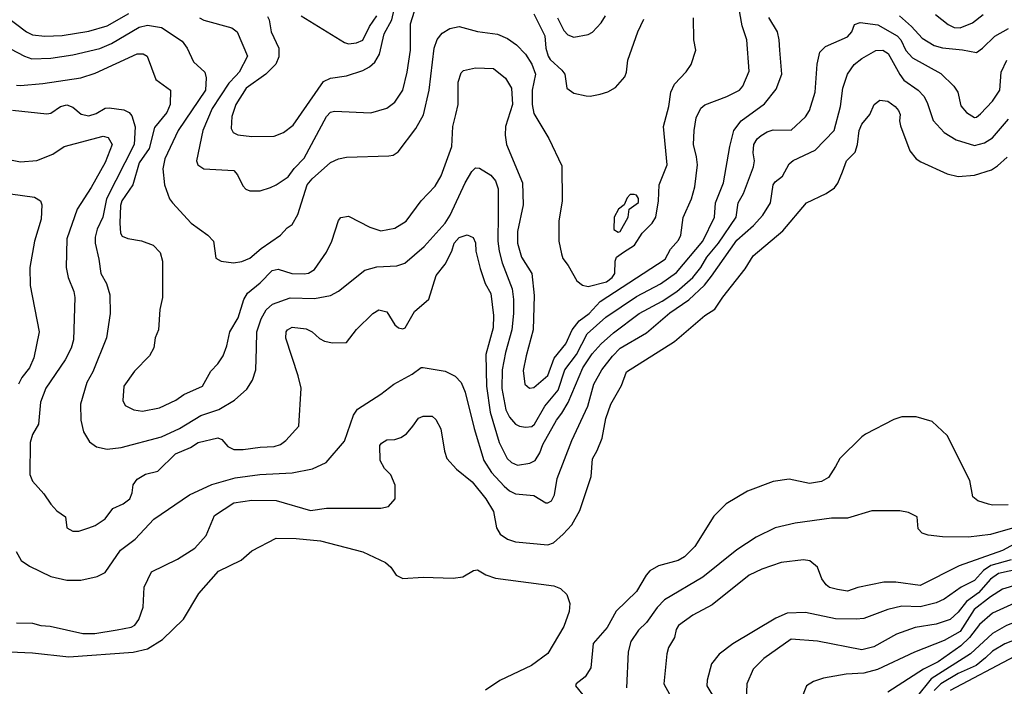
# Model space of a CAD drawing. Extents: x 501367 to 657802, y 482273 to 547541.
# Tile 285 of 656: x 585591 to 590484, y 495733 to 499046. Entities that reach past the tile are written whole.
import ezdxf

# ---------------------------------------------------------------- set-up
doc = ezdxf.new("R2010")
doc.units = 0

msp = doc.modelspace()

# ---------------------------------------------------------------- linework, layer by layer
at = {"layer": '0CON20XD'}
for points in [[(585575, 498720), (585595, 498718.2), (585705, 498728), (585895, 498756.9), (585965, 498779.4), (586175, 498875.5), (586205, 498876.9), (586224.6, 498864.6), (586267.9, 498747.9), (586340, 498695), (586339.2, 498625), (586321.3, 498585), (586260.7, 498509.3), (586234.8, 498405), (586184.4, 498335), (586152.2, 498225), (586097.8, 498145), (586091.7, 498121.7), (586088.9, 498035), (586091.5, 497985), (586100.6, 497970.6), (586127.6, 497957.6), (586196.2, 497946.2), (586253.8, 497925), (586288.3, 497888.3), (586300.6, 497845), (586300, 497665), (586287.1, 497605), (586280, 497505), (586264.3, 497465), (586258, 497415), (586236.2, 497375), (586160.7, 497299.3), (586108, 497225), (586103, 497153), (586115, 497128), (586157.6, 497107.6), (586200.7, 497100.7), (586285, 497116.5), (586366.7, 497155), (586406.2, 497183.8), (586498.6, 497225), (586540.2, 497299.8), (586575, 497335.8), (586601.2, 497375), (586620.4, 497425), (586635.4, 497495), (586676.4, 497565), (586704.7, 497655), (586722.7, 497687.3), (586785, 497738.5), (586845, 497799.5), (586875, 497806.7), (586942.5, 497785), (587005, 497782.7), (587025, 497786.7), (587055.7, 497805), (587115, 497890), (587141.9, 497945), (587175, 498047.5), (587187.3, 498062.7), (587225, 498069.2), (587331.2, 498015), (587385, 497996.9), (587455, 498009.5), (587511.4, 498045), (587585, 498146), (587655, 498218), (587685, 498270), (587738.8, 498415), (587743.8, 498515), (587758.5, 498575), (587769.5, 498625), (587770, 498735), (587785, 498782.5), (587796.1, 498793.9), (587855, 498807.1), (587945, 498802.9), (588005, 498756), (588033.8, 498705), (588039.6, 498625), (588004.6, 498515), (588002.7, 498472.7), (588010, 498425), (588088.8, 498235), (588093.1, 498125), (588065, 497992.5), (588064, 497935), (588083.8, 497865), (588136.1, 497785), (588147.1, 497675), (588143.1, 497505), (588107.7, 497375), (588092.4, 497302.4), (588101.2, 497235), (588124.5, 497214.5), (588145, 497218.6), (588215, 497277.1), (588246, 497364), (588304.6, 497435), (588335.8, 497505), (588370.8, 497549.2), (588420.3, 497585), (588475.4, 497644.6), (588798, 497855), (588824.7, 497905.3), (588865, 497950.6), (588876.8, 497975), (588888, 498062), (588928.8, 498155), (588946.2, 498215), (588958.2, 498325), (588953.3, 498365), (588938.9, 498425), (588941.8, 498495), (588952.3, 498557.7), (588975, 498605.8), (588995, 498622.2), (589105, 498663.6), (589167.5, 498695), (589184.2, 498715), (589215, 498790), (589204.3, 498945), (589180.5, 499015), (589152, 499175)], [(586822.1, 499062.1), (586831.1, 499045), (586840.8, 498985), (586877.8, 498905), (586878.9, 498861.1), (586863.3, 498825), (586813.8, 498775), (586716.3, 498705), (586665.3, 498625), (586645.3, 498564.7), (586642, 498505), (586651.8, 498485), (586675, 498473.1), (586745, 498465.9), (586855, 498467.3), (586901.4, 498485), (586949.1, 498520.9), (587100.7, 498739.3), (587135, 498754.6), (587215, 498766.7), (587296.2, 498793.8), (587328.6, 498811.4), (587355.2, 498834.8), (587379.1, 498875), (587401.9, 498975), (587439.8, 499045), (587466.5, 499165)], [(586484.3, 499055), (586505, 499043.1), (586645, 499005.3), (586670.9, 498985), (586721.9, 498865), (586680.7, 498785), (586665, 498767.3), (586629.9, 498730.1), (586547.1, 498605), (586500.4, 498495), (586468.6, 498345), (586476, 498325), (586505, 498304.3), (586655, 498296.2), (586673.8, 498275), (586699.5, 498219.5), (586714.2, 498204.2), (586735, 498195.7), (586785, 498195.7), (586837.4, 498212.6), (586865.4, 498224.6), (586924.2, 498265), (586954.2, 498305.8), (587005, 498358), (587115, 498564), (587135, 498585.7), (587155, 498591.9), (587335, 498582.5), (587415, 498605.7), (587454.5, 498635.5), (587495, 498696.2), (587516.2, 498785), (587532, 498895), (587532.9, 499025), (587552.3, 499087.7)], [(585401.4, 498975), (585615, 498864), (585651.3, 498851.3), (585745, 498855.3), (585855, 498870.8), (585988.1, 498901.9), (586047.3, 498927.3), (586185, 499009), (586225, 499018.6), (586295, 499007.8), (586398.3, 498938.3), (586422.4, 498905), (586455, 498836.2), (586510.4, 498785), (586517.2, 498757.2), (586513.9, 498695), (586377.8, 498495), (586312.7, 498355), (586302.1, 498305), (586310.5, 498225), (586335.5, 498155.5), (586349.2, 498135), (586443.1, 498035), (586526, 497975), (586554, 497945), (586565, 497861.2), (586592.5, 497845), (586652.7, 497837.3), (586695, 497843.8), (586735, 497860.5), (586790.8, 497909.2), (586887.5, 497975), (586919.4, 498010.6), (586945, 498027.5), (586972, 498078), (587019.4, 498225), (587043.3, 498255), (587135, 498336.2), (587175, 498354.6), (587215, 498362.9), (587425, 498368.6), (587447.3, 498372.7), (587471.2, 498388.8), (587558.5, 498505), (587596.7, 498573.3), (587625.3, 498695), (587650, 498905), (587665, 498947.1), (587690.4, 498979.6), (587727.8, 499002.2), (587775, 499012), (587865, 498987.3), (587965, 498974.5), (588015, 498952.5), (588060.1, 498920.1), (588104.3, 498874.3), (588135.9, 498825), (588153.2, 498775), (588136.9, 498695), (588137.6, 498625), (588145, 498578.8), (588220.8, 498455), (588285, 498320), (588286.9, 498145), (588270.5, 498045), (588270.5, 497945), (588282.6, 497882.6), (588289.8, 497859.8), (588316.7, 497825), (588358.5, 497748.5), (588387.1, 497727.1), (588415, 497719.7), (588507.1, 497743), (588534.7, 497765), (588548.3, 497785), (588549.7, 497845), (588556.3, 497865), (588591.1, 497891.1), (588645.5, 497924.5), (588684.2, 497985), (588733.4, 498035), (588751.4, 498065), (588765.2, 498144.8), (588768.8, 498225), (588807.4, 498325), (588790, 498515), (588816.7, 498615), (588826.7, 498685), (588845.3, 498724.7), (588902.8, 498787.2), (588927, 498823), (588950, 498895), (588941.1, 498945), (588939.5, 499055)], [(585515, 499068.2), (585625, 498986.2), (585655, 498970), (585715, 498963.1), (585802.1, 498967.9), (585935, 498988.9), (586025, 499014.8), (586133, 499077)], [(585553, 498347), (585595, 498339.4), (585675, 498345.6), (585755, 498377.8), (585812, 498415), (586005, 498466.4), (586029.7, 498459.7), (586049.6, 498425), (586015, 498336.9), (585945, 498211.1), (585875.5, 498104.5), (585825, 497956.7), (585822.1, 497815), (585831.8, 497765), (585860, 497695), (585865.4, 497665), (585858.2, 497455), (585846.6, 497413.4), (585816.5, 497355), (585720.5, 497215), (585693.5, 497145), (585684.2, 497035), (585655, 496983.8), (585642.7, 496945), (585641.5, 496785), (585655, 496752), (585710.3, 496690.3), (585745, 496638), (585775.7, 496605.7), (585817.5, 496575), (585825, 496520), (585853.9, 496503.9), (585885, 496504), (585935, 496520), (585965, 496532.5), (586015, 496565.8), (586052.7, 496617.3), (586105, 496639.4), (586137.5, 496665), (586150, 496695), (586154.3, 496735), (586175, 496762.9), (586215, 496786.5), (586277.4, 496802.6), (586365, 496888.5), (586439.4, 496920.6), (586478, 496945), (586575, 496968.2), (586595, 496959.4), (586625, 496924.4), (586655, 496910), (586700.8, 496909.2), (586785, 496920.9), (586855, 496924.6), (586886, 496935), (586914, 496955), (586977.1, 497025), (586989.5, 497215), (586975, 497276.7), (586913.4, 497463.4), (586914.4, 497495), (586921.4, 497505), (586945, 497517.5), (587015, 497508.9), (587043.8, 497495), (587080.7, 497460.7), (587105, 497447.5), (587145, 497440), (587215, 497442), (587265, 497506), (587345, 497586), (587375, 497604.3), (587415, 497594.2), (587455, 497530), (587473.3, 497515), (587495, 497509.2), (587505.6, 497515), (587552.2, 497595), (587623.7, 497656.4), (587659.5, 497775), (587705, 497830.8), (587738.8, 497895), (587750.4, 497935), (587775, 497963.5), (587815, 497977.1), (587844.2, 497964.2), (587855, 497937.5), (587857.5, 497895), (587879.5, 497809.5), (587904.4, 497735), (587931.1, 497685), (587944.6, 497575), (587943.9, 497515), (587907.8, 497382.2), (587909.7, 497225), (587928.4, 497095), (587972.7, 496945), (588012.3, 496865), (588035, 496845.5), (588065, 496832.7), (588125, 496841.2), (588151.9, 496855), (588175, 496893.8), (588189.5, 496935), (588258.4, 497055), (588285, 497090.4), (588316.5, 497143.5), (588388.3, 497315), (588434.8, 497385.2), (588479.4, 497435), (588540.9, 497489.1), (588668.5, 497585), (588783, 497647), (588856.9, 497695), (588934.9, 497765.1), (588975, 497814.2), (589005.2, 497865), (589064, 497936), (589150.6, 498065), (589160.5, 498135), (589188, 498182), (589236.8, 498315), (589242.1, 498345), (589236.3, 498383.7), (589238.8, 498425), (589255, 498452.9), (589275, 498470.6), (589305, 498488.9), (589335, 498498.2), (589425, 498497.5), (589495, 498562.9), (589515.5, 498595), (589543.8, 498685), (589552.9, 498825), (589566.7, 498885), (589595, 498913.3), (589705, 498960), (589725.7, 498985), (589738.3, 499021.7), (589767.5, 499032.5), (589855, 499020.5), (589950.9, 498965), (589969.3, 498945), (589995, 498892.2), (590026.5, 498856.5), (590168, 498778), (590231.9, 498715), (590252.9, 498685), (590267, 498617), (590296, 498585), (590335, 498560), (590345, 498561.4), (590365, 498578.6), (590425, 498641.4), (590461.8, 498695), (590468.2, 498785), (590495.5, 498845)], [(586766.6, 497413.4), (586769.2, 497495), (586790.7, 497559.3), (586816.1, 497603.9), (586847.4, 497632.6), (586935, 497664.1), (587055, 497660.7), (587134.7, 497675.3), (587174.1, 497695.9), (587305, 497800.5), (587365, 497817.1), (587465, 497822.7), (587505, 497835.6), (587600.8, 497919.2), (587705, 498035.4), (587729.4, 498075), (587804.7, 498235), (587838.3, 498291.7), (587855, 498308.8), (587875, 498307.9), (587932.7, 498272.7), (587955, 498244.3), (587967.6, 498205), (587967.8, 498077.7), (587967, 497945), (587972.6, 497895), (587987.4, 497837.4), (588037.5, 497707.5), (588045.3, 497655), (588045.3, 497585), (588035.8, 497505), (588005, 497392.5), (587988.5, 497305), (587986.9, 497213.1), (588006.3, 497106.3), (588025, 497071.2), (588055, 497035.4), (588075, 497025.4), (588105, 497021.2), (588135, 497023.5), (588149.7, 497035), (588199.5, 497125), (588266.5, 497205), (588300.4, 497305), (588357.5, 497382.5), (588410.7, 497485), (588503.2, 497566.8), (588655, 497670.2), (588775, 497733.3), (588855, 497789.2), (588985.7, 497945), (589043.1, 498065), (589048.6, 498135), (589087.9, 498235), (589118.9, 498415), (589138.9, 498495), (589176.3, 498543.7), (589291.9, 498628.1), (589349.6, 498700.4), (589377.2, 498775), (589367.3, 498895), (589365.3, 498945), (589356, 498985), (589314, 499056)], [(586990, 499065), (587205, 498933.1), (587225, 498926.2), (587265, 498931.5), (587295, 498943.3), (587328.4, 499011.6), (587365.9, 499065)], [(588145.4, 499075), (588200.8, 498965), (588206, 498904), (588216.7, 498865), (588227.3, 498847.3), (588285.3, 498795.3), (588299.4, 498775), (588308.8, 498705), (588345, 498680.8), (588405, 498667.5), (588425, 498665.8), (588475, 498675.8), (588513, 498687), (588551.7, 498708.3), (588597.4, 498762.6), (588605.6, 498785), (588612.5, 498845), (588662.5, 498985), (588692, 499048)], [(588263.2, 499055), (588295, 498991.8), (588315, 498971.2), (588345, 498958.5), (588415, 498972.1), (588436.3, 498983.6), (588479.4, 499030.6), (588500.9, 499065)], [(589963.1, 499065), (590022.5, 499012.5), (590075, 498954.7), (590135, 498917.7), (590176.5, 498906.5), (590276.6, 498896.6), (590345, 498882.1), (590375.7, 498904.3), (590435.8, 498964.2), (590505, 499002)], [(590142.3, 499072.3), (590205, 499021.5), (590235, 499006.5), (590265, 499004.5), (590325, 499030.4), (590378.3, 499071.7)], [(585572.6, 496402.6), (585598.6, 496358.6), (585639.4, 496329.4), (585745, 496279.5), (585825, 496260.5), (585895, 496260.5), (585975, 496279.5), (586015, 496299.4), (586091.2, 496408.8), (586164.5, 496465), (586256.9, 496563.1), (586435, 496683.8), (586545, 496735.3), (586661.5, 496768.5), (586784.2, 496785.8), (586945.3, 496794.7), (587045, 496814.6), (587114.2, 496845.8), (587205, 496950.8), (587249.7, 497080.2), (587270, 497110), (587385.3, 497184.7), (587449.2, 497235), (587541.4, 497285), (587585, 497317.5), (587595, 497317.5), (587705, 497299.1), (587754.4, 497275), (587785, 497242.2), (587804.8, 497194.8), (587848.4, 497015), (587897.8, 496855), (587935.3, 496795), (587997.6, 496727.6), (588025, 496704.1), (588055, 496690), (588145, 496681.8), (588205, 496645.6), (588215, 496644.4), (588233.1, 496655), (588247.9, 496685), (588260.8, 496765), (588334.8, 496955.2), (588414.1, 497125.9), (588444.3, 497235), (588484, 497306), (588535.7, 497374.3), (588575, 497414.2), (588705, 497488.9), (588821, 497589), (588915.9, 497654.1), (588994.1, 497725.9), (589028.2, 497771.8), (589155, 497950), (589236.7, 498023.3), (589283.3, 498075), (589322, 498135), (589335.6, 498225), (589345, 498240), (589381.7, 498268.3), (589415, 498329.2), (589435, 498345.5), (589543, 498397), (589638.8, 498495), (589669.4, 498615), (589681.3, 498705), (589703.5, 498775), (589737.3, 498822.7), (589775, 498852.1), (589845, 498892.6), (589879.2, 498895), (589907.2, 498877.2), (589963.6, 498773.6), (589985, 498745.4), (590055.5, 498695), (590083.2, 498665), (590099.4, 498635), (590130.7, 498545), (590185.3, 498485.3), (590245, 498449.1), (590335, 498420.9), (590385, 498434.1), (590425, 498458), (590505, 498550.7)], [(585575, 496049.2), (585655, 496047.1), (585695, 496035.7), (585742.4, 496032.4), (585905, 495995.2), (585964, 495996), (586075, 496013.1), (586145, 496027.1), (586162.7, 496037.3), (586182, 496065), (586204.3, 496125.7), (586208.6, 496225), (586245, 496301.2), (586375, 496365.7), (586460.2, 496419.8), (586517.4, 496482.6), (586558.3, 496581.7), (586655, 496645.5), (586745, 496657.3), (586865, 496656.4), (587035, 496607.1), (587115, 496618.8), (587385, 496618.8), (587423.6, 496626.4), (587456.7, 496665), (587457, 496733), (587434.2, 496784.2), (587404, 496815), (587382, 496855), (587380.7, 496929.3), (587388.3, 496941.7), (587415, 496958), (587455, 496960), (587485, 496970), (587512.5, 496987.5), (587545, 497026), (587572.5, 497065), (587595, 497075.8), (587640, 497075), (587658.8, 497058.8), (587682.7, 497012.7), (587701.3, 496901.3), (587712.9, 496865), (587761.9, 496811.9), (587838.5, 496748.5), (587906.4, 496665), (587945, 496602), (587960.4, 496520.4), (587978.5, 496488.5), (588014, 496464), (588055, 496451.5), (588215, 496435.7), (588243.6, 496446.4), (588291.2, 496488.8), (588335, 496535.8), (588374.1, 496605.9), (588430.6, 496775), (588436.6, 496863.4), (588460.6, 496905), (588484.6, 496965.4), (588503.6, 497063.6), (588527.8, 497135), (588581.7, 497228.3), (588605.8, 497295), (588844, 497446), (588996, 497575), (589045, 497606.9), (589085, 497667.1), (589195, 497806.9), (589235, 497873.1), (589383.3, 497996.7), (589500.6, 498135), (589597.6, 498182.4), (589639.6, 498210.4), (589656.4, 498233.6), (589679.8, 498290.2), (589700, 498345), (589742.5, 498387.5), (589753.9, 498425), (589762.9, 498495), (589775, 498527.1), (589815.4, 498574.6), (589837.1, 498625), (589865, 498645.7), (589905, 498640.6), (589940.8, 498615), (589957.1, 498595), (589965.6, 498575), (589962.5, 498542.5), (589967.7, 498517.7), (590014.4, 498394.4), (590046, 498355), (590068.7, 498338.7), (590200.3, 498280.3), (590255, 498266.6), (590335, 498272.5), (590419.7, 498300.3), (590450.5, 498319.5), (590497.6, 498362.4)], [(585555, 498596.6), (585725, 498577.5), (585745, 498581.2), (585794, 498615), (585825, 498622.1), (585855, 498611.5), (585896.9, 498576.9), (585935, 498568.4), (585971.2, 498578.8), (586015, 498605.6), (586035, 498608.5), (586107.4, 498597.4), (586134.2, 498584.2), (586148, 498568), (586164.1, 498514.1), (586160, 498425), (586021.6, 498155), (586003.6, 498065), (585974.8, 498005.2), (585965.7, 497965), (585965.6, 497935), (585984.7, 497855.3), (585993.3, 497785), (586021.9, 497735), (586038.3, 497678.3), (586040.5, 497585), (586021.2, 497465), (585954.1, 497295.9), (585925, 497242), (585893.1, 497135), (585893.8, 497055), (585907.2, 496997.2), (585937.2, 496947.2), (585973.1, 496923.1), (586025, 496911.8), (586095, 496920.5), (586295, 496973.4), (586385.5, 497015), (586491.3, 497078.7), (586580.6, 497109.4), (586658.1, 497155), (586720.1, 497209.9), (586747.5, 497255), (586763.8, 497305), (586766.6, 497413.4)], [(585545, 498180.5), (585665, 498163.9), (585693.3, 498145), (585700.5, 498125), (585697.7, 498055), (585663.8, 497945), (585640.5, 497815), (585642.2, 497725), (585687.3, 497495), (585661.1, 497365), (585640, 497315), (585602, 497268), (585584.8, 497235.2)], [(588565, 497990), (588575, 497993.8), (588614.2, 498065), (588620, 498105), (588665, 498137.5), (588665, 498157.5), (588655, 498173.3), (588645, 498177.5), (588625, 498176.7), (588608.8, 498161.2), (588594.1, 498125.9), (588566.2, 498105), (588544, 498065), (588542.5, 498002.5), (588565, 497990)], [(590502.5, 496635), (590425, 496633.1), (590405, 496638.1), (590352.5, 496655), (590326.7, 496675), (590312, 496755), (590199.3, 496979.3), (590125, 497049.2), (590045, 497072.9), (589975, 497071.4), (589935, 497059.2), (589794.3, 496985.7), (589775, 496973.3), (589666.7, 496865), (589644, 496825), (589609.7, 496770.3), (589575, 496751.4), (589515, 496740.8), (589415, 496763.1), (589335, 496750.6), (589207, 496703), (589100.7, 496639.3), (589040.7, 496579.3), (588945, 496428), (588894, 496376), (588862.3, 496357.7), (588765, 496332.5), (588722.7, 496307.3), (588703.1, 496285), (588656.5, 496203.5), (588555, 496107.1), (588510, 496025), (588440.4, 495945), (588428.2, 495825), (588400.5, 495779.5), (588356.7, 495745), (588352.5, 495735), (588411.2, 495665)], [(590525, 496519.2), (590415, 496488.1), (590305, 496474), (590176.1, 496476.1), (590105, 496484.4), (590075, 496494), (590056.2, 496515), (590051.2, 496575), (590007.4, 496597.4), (589965, 496605.7), (589825, 496605.6), (589705, 496568.1), (589625, 496568.5), (589445, 496544.5), (589345, 496520.5), (589250, 496475), (589155, 496411.8), (588985, 496276.1), (588795, 496162.7), (588758.9, 496125), (588705, 496050), (588665, 496012.2), (588628.2, 495955), (588613.8, 495905), (588606.2, 495725)], [(590695, 496527.3), (590475, 496408.7), (590258.7, 496331.3), (590065, 496233.8), (589945, 496250.4), (589885, 496250.9), (589755, 496224.5), (589705, 496206.4), (589655, 496213.6), (589615, 496224.5), (589597.8, 496237.8), (589576.9, 496266.9), (589554.7, 496324.7), (589516.6, 496356.6), (589485, 496362.1), (589375, 496348.5), (589278, 496315), (589215, 496285.5), (589032.1, 496137.9), (588935, 496086.9), (588865.3, 496034.7), (588852.2, 496015), (588844.3, 495975), (588814.4, 495925.6), (588805.7, 495895), (588791.5, 495745), (588858.5, 495625)], [(585465, 495907.3), (585655, 495899.3), (585835, 495880), (586155, 495903.1), (586225, 495919.6), (586300.6, 495965), (586404.1, 496065.9), (586480.5, 496195), (586577.8, 496305), (586690.8, 496359.1), (586745, 496407.1), (586865, 496469.5), (586965, 496467.5), (587085, 496455.4), (587295, 496401.8), (587408.7, 496348.7), (587435.3, 496325.3), (587461.5, 496285), (587495, 496269.6), (587595, 496276.2), (587745, 496270), (587792.4, 496277.6), (587845, 496308.5), (587865, 496311.8), (587906.6, 496286.6), (587955, 496270.3), (588245, 496233.1), (588278.8, 496218.8), (588308.8, 496188.8), (588324.4, 496145), (588321.1, 496105), (588295, 496030), (588214.7, 495895.3), (588134.1, 495835.9), (587977.4, 495762.6), (587905.3, 495714.7)], [(590518, 496362), (590417.2, 496332.8), (590380.7, 496309.3), (590335, 496259.1), (590268.8, 496225), (590185, 496166.4), (590145, 496147.3), (590065, 496128), (589975, 496131.9), (589905, 496114.7), (589785, 496070.4), (589746.7, 496066.7), (589645, 496069.1), (589495, 496100.3), (589405, 496096.6), (589347.9, 496072.1), (589135.3, 495944.7), (589066.6, 495893.4), (589028.1, 495845), (589006.2, 495763.8), (589005.5, 495735), (589048.5, 495665)], [(590735, 496354.8), (590455, 496294), (590415, 496266.1), (590355, 496197.9), (590295.2, 496155), (590255, 496102.2), (590215, 496065.3), (590145, 496041.2), (590040, 496025), (589947.9, 495992.1), (589835, 495928.7), (589775, 495914.7), (589555, 495957.3), (589425, 495967.5), (589288.9, 495871.1), (589235, 495818), (589203.3, 495745), (589201.3, 495665)], [(590545, 496236.8), (590475, 496216.1), (590415, 496178.5), (590334.5, 496115), (590265, 496005.9), (590185, 495960.9), (590037.8, 495902.2), (589852.9, 495817.1), (589785, 495798.2), (589697.2, 495792.8), (589585, 495772.9), (589535, 495757.5), (589501.4, 495735), (589472.2, 495665)], [(591103.6, 495693.6), (590991.2, 495938.8), (590979.5, 496025), (590900.1, 496130.1), (590855, 496161.3), (590814.8, 496174.8), (590755, 496179.5), (590625, 496165.2), (590535, 496146.6), (590425, 496096.8), (590360.1, 496039.9), (590310.2, 495975), (590266.7, 495935), (590154.7, 495855), (590081.7, 495818.3), (589905, 495704.7)], [(591042.3, 495705), (591014.6, 495785), (590950.9, 495880.9), (590914.4, 495984.4), (590875.8, 496025.8), (590815, 496060.8), (590755, 496073.7), (590663.3, 496073.3), (590545, 496054.8), (590494.5, 496034.5), (590425, 495995.7), (590315.6, 495894.4), (590120.1, 495769.9), (590045, 495677.6)], [(591007.1, 495657.1), (590987.5, 495745), (590965, 495777.2), (590874.7, 495855), (590865.9, 495875), (590861.2, 495925), (590849.7, 495945), (590815, 495967.4), (590775, 495979.8), (590685, 495988), (590615, 495982.7), (590545, 495967.4), (590485.4, 495944.6), (590425, 495907), (590390.7, 495875), (590343.6, 495836.4), (590255, 495796.9), (590167.7, 495745), (590135, 495712.7)], [(590944.6, 495714.6), (590905, 495757.3), (590810.4, 495815), (590755.1, 495895.1), (590715.8, 495915.8), (590695, 495918.7), (590635, 495910.2), (590535, 495881.2), (590215, 495712.5)]]:
    msp.add_lwpolyline(points, dxfattribs=at)

doc.saveas('drawing.dxf')
